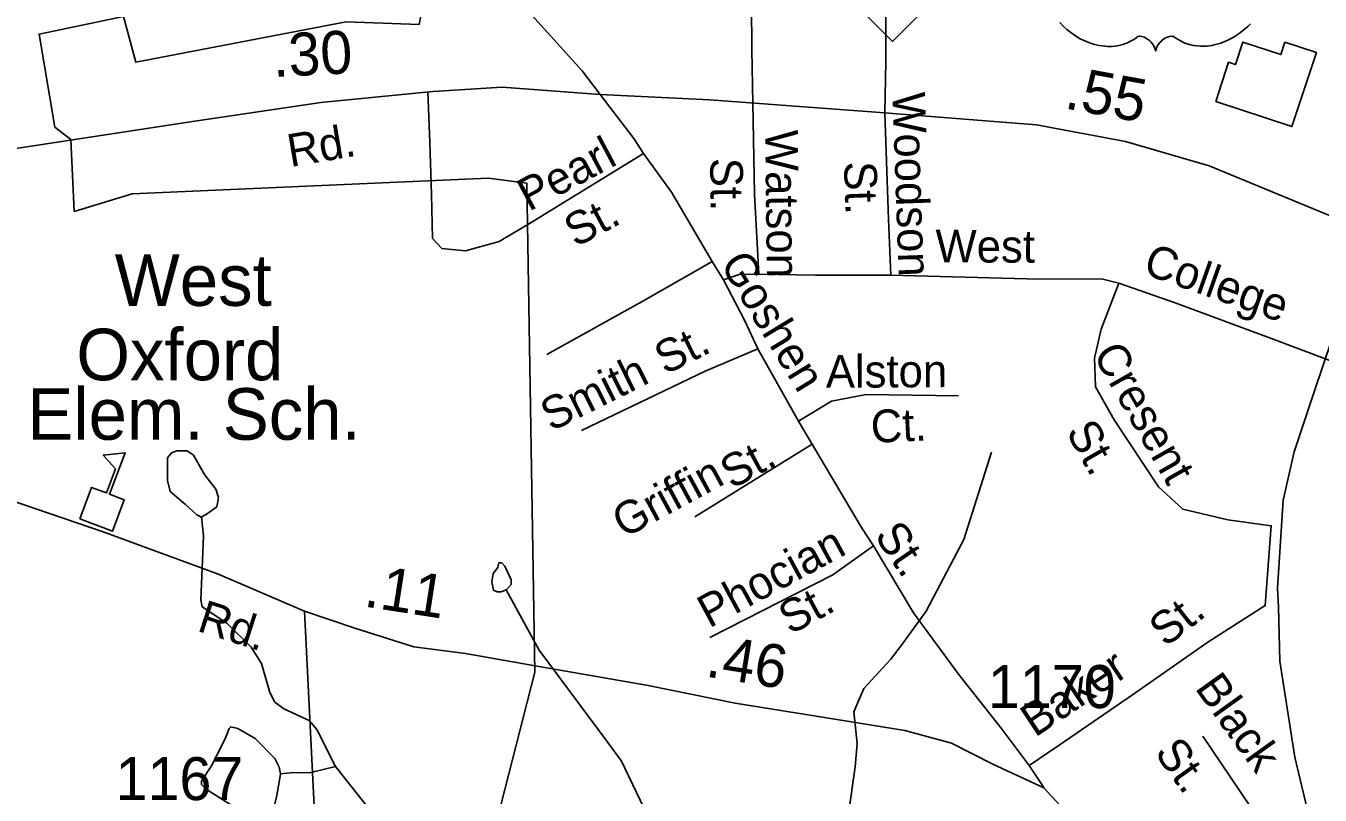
# Model space of a CAD drawing. Extents: x 2056842 to 2160602, y 826753 to 1016856.
# Drawn here: x 2114883 to 2118648, y 935073 to 937310 of the extents above; entities that cross this region are included whole.
import ezdxf

# ---------------------------------------------------------------- set-up
doc = ezdxf.new("R2010")
doc.units = 0
for name, color, linetype in [('Exist Boundary Political City Limit New', 7, 'Continuous'), ('Exist Cultural Educational Facility High CELL', 7, 'Continuous'), ('Exist Cultural Educational Facility High Label', 7, 'Continuous'), ('Exist Cultural Warehouse Building Footprint', 7, 'Continuous'), ('Exist Hydrographic Misc Water Feature', 7, 'Continuous'), ('Exist Railroad Mainline', 7, 'Continuous'), ('Exist Road Non-System Type 51', 7, 'Continuous'), ('Exist Road Non-System Type 51 Label', 7, 'Continuous'), ('Exist Road Primary NC Attributed', 7, 'Continuous'), ('Exist Road Primary NC Shield CELL', 7, 'Continuous'), ('Exist Road Primary US Attributed', 7, 'Continuous'), ('Exist Road Primary US Label', 7, 'Continuous'), ('Exist Road Primary US Mileage Hundredths English Label', 7, 'Continuous'), ('Exist Road Primary US Shield CELL', 7, 'Continuous'), ('Exist Road Secondary Mileage Hundredths English Label', 7, 'Continuous'), ('Exist Road Secondary Type 51 Attributed', 7, 'Continuous'), ('Exist Road Secondary Type 51 Label', 7, 'Continuous'), ('Exist Road Secondary Type 51 Number Label', 7, 'Continuous'), ('Map Preparation Boundary City Limit Buffer Line', 7, 'Continuous')]:
    doc.layers.add(name, color=color, linetype=linetype)

msp = doc.modelspace()

# ---------------------------------------------------------------- linework, layer by layer
at = {"layer": 'Exist Boundary Political City Limit New'}
msp.add_lwpolyline([(2116200, 934789.9), (2116363.8, 935430.1), (2116340.8, 936852.3), (2116228.5, 936867.6), (2115192.5, 936821.7), (2115024.2, 936770.6), (2115014, 936980), (2114968, 937015.8), (2114922, 937286.4), (2115167, 937337.4), (2115202.8, 937204.7), (2115815.2, 937322.1), (2116027, 937314.5), (2116108.5, 937738.3), (2115981, 937881.3), (2116129, 938003.9), (2116777.2, 937957.9), (2118489.2, 938905.2), (2118379.5, 941088.4)], dxfattribs=at)
at = {"layer": 'Exist Cultural Educational Facility High CELL'}
msp.add_lwpolyline([(2115040, 935876.2), (2115074.5, 935967.9), (2115117.6, 935951.6), (2115144.1, 936021.9), (2115108.6, 936061.2), (2115171.9, 936068.5), (2115126.6, 935948.3), (2115169.7, 935932), (2115135.2, 935840.4)], close=True, dxfattribs=at)
at = {"layer": 'Exist Cultural Warehouse Building Footprint'}
msp.add_lwpolyline([(2118344, 937089.9), (2118565.8, 937017), (2118636.6, 937232.3), (2118545.1, 937262.4), (2118533.4, 937226.6), (2118422.8, 937263), (2118401.3, 937197.7), (2118381.6, 937204.2)], close=True, dxfattribs=at)
at = {"layer": 'Exist Hydrographic Misc Water Feature'}
for points in [[(2115394.5, 935881.1), (2115380.6, 935887.5), (2115347.7, 935917.9), (2115303.3, 935955.9), (2115295.7, 935987.6), (2115295.7, 936053.5), (2115307.1, 936068.7), (2115322.3, 936073.8), (2115352.7, 936073.8), (2115370.5, 936061.1), (2115403.4, 936005.3), (2115436.3, 935962.3), (2115443.9, 935938.2), (2115438.8, 935911.6), (2115414.8, 935893.8), (2115394.5, 935881.1)], [(2117692, 936070.3), (2117611, 935816), (2117501.9, 935607.5), (2117430.4, 935509.2), (2117398.4, 935467.1), (2117320.9, 935382.8), (2117291.1, 935314.6), (2117301.6, 935222.7), (2117295.8, 935154.7), (2117276.4, 935018.6), (2117269, 934902.6), (2117267.1, 934854.6), (2117283.3, 934814.7), (2117345.9, 934703), (2117378.3, 934621.1), (2117412.9, 934473.3), (2117411.5, 934333.2), (2117405.7, 934293.3), (2117385.9, 934241.2)], [(2115394.5, 935881.1), (2115399.6, 935826.7), (2115391.9, 935640.3), (2115396.2, 935620.3), (2115468.2, 935572.6), (2115538.7, 935502.9), (2115568.7, 935455.1), (2115593.1, 935371.2), (2115607.2, 935343.2), (2115633.5, 935323.3), (2115707.5, 935289.7), (2115729.7, 935263.8), (2115784.2, 935156)], [(2116280.1, 935669.4), (2116294.7, 935685.3), (2116295.3, 935698.6), (2116276.3, 935739.1), (2116268.1, 935748), (2116259.2, 935748), (2116256.1, 935734.7), (2116242.1, 935717.6), (2116238.3, 935692.9), (2116243.4, 935668.8), (2116254.2, 935664.4), (2116265.6, 935664.4), (2116280.1, 935669.4)], [(2116280.1, 935669.4), (2116376.4, 935494.6), (2116575.7, 935225.5), (2116615.9, 935171.7), (2116680.5, 935036), (2116712.7, 934972.2), (2116895.6, 934742.9), (2117038.1, 934629.7)], [(2115623.8, 935135), (2115620, 935154), (2115607.3, 935179.3), (2115550.3, 935237.6), (2115499.6, 935266.8), (2115479.4, 935271.8), (2115474.3, 935266.8), (2115464.2, 935238.9), (2115426.2, 935162.9), (2115394.5, 935113.4), (2115394.5, 935103.3), (2115411, 935088.1), (2115494.6, 935034.9), (2115544, 934991.8), (2115561.7, 934980.4), (2115568, 934979.1), (2115579.4, 934982.9), (2115594.6, 934999.4), (2115612.4, 935066.5), (2115621.2, 935116), (2115623.8, 935135)], [(2115623.8, 935135), (2115661.8, 935138.8), (2115708.1, 935137.7), (2115784.2, 935156)], [(2115784.2, 935156), (2115924.9, 934978.7), (2116011.4, 934831.1), (2116043.6, 934791.2), (2116168.3, 934673.7), (2116272.4, 934626.3), (2116342.3, 934614.6), (2116388.5, 934598.8), (2116440.4, 934591), (2116576.5, 934597.6), (2116674.3, 934608), (2116750.4, 934606.4), (2116934.1, 934627.2), (2117038.1, 934629.7)]]:
    msp.add_lwpolyline(points, dxfattribs=at)
at = {"layer": 'Exist Railroad Mainline'}
msp.add_lwpolyline([(2118631, 934943.2), (2118574, 935182.8), (2118530.6, 935462.7), (2118526.1, 935620.6), (2118523.8, 935674.5), (2118540.5, 935930.5), (2118572.1, 936070.7), (2118629.2, 936242.9), (2118972.8, 937260.2), (2118998.6, 937324.5), (2119089.9, 937482.8), (2119209.1, 937649.4), (2119595.2, 938055), (2120076.9, 938587)], dxfattribs=at)
at = {"layer": 'Exist Road Non-System Type 51'}
for p, q in [((2116879.1, 936624.6), (2116912.7, 936571.7)), ((2117012.6, 936370.9), (2117130.2, 936160.5)), ((2117801.4, 935159.2), (2117843.9, 935094.5))]:
    msp.add_line(p, q, dxfattribs=at)
for points in [[(2117015.1, 936588.1), (2117002.3, 936820.2), (2116997.3, 937085.5), (2116995.1, 937240.2), (2116993.5, 937373)], [(2117398.9, 936584.9), (2117392.5, 936748.2), (2117382.1, 937057.3), (2117384.5, 937205.2), (2117384.5, 937365.2)], [(2116680, 936939), (2116352.6, 936737.8), (2116259.8, 936683.4), (2116162.3, 936656.2), (2116093.5, 936662.6), (2116066.4, 936691.4), (2116063.2, 936819.4), (2116058.4, 936971.4), (2116052.8, 937118.3)], [(2116553.7, 937110.9), (2116651.2, 936982.2), (2116680, 936939)], [(2116680, 936939), (2116760.8, 936826.2), (2116879.1, 936624.6)], [(2116879.1, 936624.6), (2116684.4, 936512.9), (2116398.2, 936354.5)], [(2116912.7, 936571.7), (2116957.6, 936586.5), (2117015.1, 936588.1)], [(2117015.1, 936588.1), (2117179.8, 936584.9), (2117398.9, 936584.9)], [(2117398.9, 936584.9), (2117794.7, 936574.5), (2118015.4, 936572.9), (2118061.7, 936561.7)], [(2116912.7, 936571.7), (2116974.2, 936452.5), (2117012.6, 936370.9)], [(2118061.7, 936561.7), (2118010.5, 936428.3), (2117991.4, 936343.5), (2117994.5, 936260.3), (2118048.9, 936164.3), (2118177.6, 935969.8), (2118248, 935904.2), (2118379.1, 935873.8), (2118505.5, 935856.2), (2118487.9, 935624.2), (2118320.8, 935517.8), (2118101.7, 935364.1), (2117889, 935218.5), (2117801.4, 935159.2)], [(2118061.7, 936561.7), (2118226.4, 936504.1), (2118503.1, 936401.7), (2118930.9, 936240.9)], [(2117012.6, 936370.9), (2116859.5, 936305.7), (2116499.7, 936132.9)], [(2117130.2, 936160.5), (2117226.5, 936218.5), (2117327.2, 936237.7), (2117595.9, 936234.5)], [(2117130.2, 936160.5), (2117313.3, 935850.8), (2117348.4, 935798)], [(2116829.2, 935881.7), (2117170, 936093)], [(2117348.4, 935798), (2117230.5, 935713.6), (2116872.3, 935531.2)], [(2117348.4, 935798), (2117465.2, 935602.8), (2117595.5, 935424.4), (2117720.2, 935267.6), (2117801.4, 935159.2)], [(2118306.6, 935244.5), (2118527.3, 934917)]]:
    msp.add_lwpolyline(points, dxfattribs=at)
at = {"layer": 'Exist Road Primary NC Attributed'}
msp.add_lwpolyline([(2116553.7, 937110.9), (2116501, 937179.3), (2116299.6, 937403.3), (2116069.5, 937689.2), (2115711.7, 938126.9), (2115467.5, 938433.5), (2115336.4, 938599.9), (2115234.8, 938759.1)], dxfattribs=at)
at = {"layer": 'Exist Road Primary NC Shield CELL'}
msp.add_lwpolyline([(2117070.5, 937597.9), (2117403.5, 937930.9), (2117736.5, 937597.9), (2117403.5, 937264.9)], close=True, dxfattribs=at)
at = {"layer": 'Exist Road Primary US Attributed'}
for points in [[(2113133.8, 936662.5), (2113379.5, 936704.4), (2113884.8, 936794), (2114581.1, 936911.8), (2115355, 937030.3), (2115741.1, 937087.2), (2116067.3, 937119.2), (2116268.8, 937132), (2116553.7, 937110.9)], [(2116553.7, 937110.9), (2116872.5, 937094.6), (2117355.4, 937059.4), (2117822.7, 937021.8), (2118081.7, 936973.8), (2118324.8, 936903.4), (2118691, 936751.4), (2118802.7, 936703.1), (2119339.4, 936488.1)]]:
    msp.add_lwpolyline(points, dxfattribs=at)
at = {"layer": 'Exist Road Primary US Shield CELL'}
msp.add_lwpolyline([(2118444.7, 937316), (2118437.1, 937308.3), (2118427, 937299.4), (2118421, 937294.4), (2118412.3, 937287.8), (2118400.5, 937279.9), (2118388.8, 937273.2), (2118378.8, 937268.1), (2118370, 937264.3), (2118358.6, 937259.9), (2118339.6, 937254.7), (2118332.7, 937253.3), (2118324.5, 937252), (2118316.8, 937251.3), (2118309.4, 937250.8), (2118299.4, 937250.8), (2118289.4, 937251.6), (2118280, 937252.9), (2118270.2, 937255), (2118260, 937258), (2118250.6, 937261.7), (2118241.2, 937266.3), (2118225.3, 937276.4), (2118220.7, 937278.8), (2118218.1, 937279.5), (2118212, 937279.8), (2118206.2, 937278.6), (2118200.3, 937276.2), (2118196.7, 937274.3), (2118192, 937271.2), (2118188.3, 937268.3), (2118183.9, 937264.1), (2118180.9, 937260.6), (2118178.6, 937257.9), (2118174.1, 937250.8), (2118172.5, 937247.5), (2118170.8, 937243.1), (2118169.4, 937236.8), (2118167.3, 937244.8), (2118165, 937250.1), (2118162.2, 937254.7), (2118159.4, 937258.7), (2118154.9, 937263.9), (2118150.9, 937267.8), (2118146, 937271.7), (2118140.9, 937274.8), (2118136.7, 937277), (2118132.9, 937278.4), (2118128.3, 937279.5), (2118124.5, 937279.8), (2118121.4, 937279.8), (2118117.1, 937278.8), (2118111.3, 937274.6), (2118105.8, 937270.8), (2118099.8, 937267.1), (2118092.6, 937263.3), (2118087.4, 937260.8), (2118081.2, 937258.4), (2118073.9, 937256), (2118066, 937253.9), (2118057.9, 937252.3), (2118050.7, 937251.2), (2118043, 937250.5), (2118036.1, 937250.3), (2118028.9, 937250.4), (2118022.2, 937250.9), (2118014.3, 937251.6), (2118004.6, 937253), (2117996.6, 937254.8), (2117988.1, 937257.1), (2117979.3, 937259.9), (2117970, 937263.4), (2117958.3, 937268.5), (2117950.2, 937272.7), (2117937.3, 937280.1), (2117922.3, 937290.5), (2117910.9, 937299.7), (2117902.6, 937307.2), (2117890.4, 937319.7)], dxfattribs=at)
at = {"layer": 'Exist Road Secondary Type 51 Attributed'}
for points in [[(2113006.7, 936173.1), (2113277, 936118.7), (2113558.4, 936093.1), (2113907, 936086.7), (2114153.3, 936077.1), (2114434.7, 936061.1), (2114633, 936000.3), (2115108.1, 935838.2), (2115440.8, 935716.6), (2115693.4, 935607.8)], [(2115693.4, 935607.8), (2115840.5, 935558), (2116011.6, 935503.6), (2116161.9, 935484.4), (2116365, 935449.2), (2116693.6, 935391.8), (2116946.3, 935340.6), (2117176.5, 935303.8), (2117439.6, 935260.8), (2117575.5, 935224), (2117695.4, 935163.2), (2117844.1, 935094.4), (2118089.9, 934827.8), (2118257.8, 934659.8), (2118428.6, 934454.7)], [(2115693.4, 935607.8), (2115720.6, 935060.1), (2115755.5, 934408.8), (2115761.9, 934175.1), (2115774.7, 933960.7), (2115765.1, 933549.5), (2115777.9, 933319), (2115825.8, 933143), (2115961.3, 932914.7)]]:
    msp.add_lwpolyline(points, dxfattribs=at)
at = {"layer": 'Map Preparation Boundary City Limit Buffer Line'}
msp.add_lwpolyline([(2116200, 934789.9), (2116363.8, 935430.1), (2116340.8, 936852.3), (2116228.5, 936867.6), (2115192.5, 936821.7), (2115024.2, 936770.6), (2115014, 936980), (2114968, 937015.8), (2114922, 937286.4), (2115167, 937337.4), (2115202.8, 937204.7), (2115815.2, 937322.1), (2116027, 937314.5), (2116108.5, 937738.3), (2115981, 937881.3), (2116129, 938003.9), (2116777.2, 937957.9), (2118489.2, 938905.2), (2118379.5, 941088.4)], dxfattribs=at)

# ---------------------------------------------------------------- texts
at = {"layer": 'Exist Cultural Educational Facility High Label'}
for s, p in [('West', (2115141.8, 936495.7)), ('Oxford', (2115030.3, 936279.3)), ('Elem. Sch.', (2114887.6, 936106.3))]:
    msp.add_text(s, height=150, dxfattribs=at).set_placement(p)
at = {"layer": 'Exist Road Non-System Type 51 Label'}
for s, rotation, p in [('W.            Watson', 270.6956, (2117026.5, 937585.8)), ('Woodson', 271.9663, (2117403.6, 937115.8)), ('Pearl', 28.0597, (2116346.3, 936769.1)), ('St.', 270.6956, (2116873.4, 936925.9)), ('St.', 271.9663, (2117262.5, 936914.6)), ('St.', 28.0597, (2116482.2, 936664.5)), ('West', 359.8625, (2117528.8, 936622.1)), ('College', 340.5355, (2118128.7, 936590.2)), ('Goshen', 301.355, (2116900.4, 936617.9)), ('St.', 26.4605, (2116742.5, 936294)), ('Cresent', 299.6961, (2117985, 936355.4)), ('Smith', 26.4605, (2116411.1, 936129)), ('Alston', 0.3151, (2117210.1, 936257.4)), ('Ct.', 2.6251, (2117342.8, 936097.1)), ('St.', 299.6961, (2117906.7, 936129.3)), ('St.', 28.4251, (2116936.5, 935961.3)), ('Griffin', 28.4251, (2116622.6, 935818.3)), ('Phocian', 28.4251, (2116870.7, 935557)), ('St.', 304.5522, (2117348.9, 935826.9)), ('St.', 28.4251, (2117106.4, 935537.8)), ('St.', 38.0074, (2118198.1, 935501)), ('Baker', 33.7232, (2117818.5, 935239.4)), ('Black', 305.6636, (2118281.4, 935384)), ('St.', 305.6636, (2118163.6, 935196.1))]:
    msp.add_text(s, height=95, rotation=rotation, dxfattribs=at).set_placement(p)
at = {"layer": 'Exist Road Primary US Label'}
msp.add_text('Rd.', height=95, rotation=9.7378, dxfattribs=at).set_placement((2115652.7, 936899.3))
at = {"layer": 'Exist Road Primary US Mileage Hundredths English Label'}
for s, rotation, p in [('.30', 2.8283, (2115603.4, 937161.2)), ('.55', 349.5015, (2117900.9, 937070.9))]:
    msp.add_text(s, height=125, rotation=rotation, dxfattribs=at).set_placement(p)
at = {"layer": 'Exist Road Secondary Mileage Hundredths English Label'}
for s, rotation, p in [('.11', 351.0969, (2115863.6, 935621.9)), ('.46', 350.8138, (2116857.2, 935418.2))]:
    msp.add_text(s, height=125, rotation=rotation, dxfattribs=at).set_placement(p)
at = {"layer": 'Exist Road Secondary Type 51 Label'}
msp.add_text('Rd.', height=95, rotation=342.1785, dxfattribs=at).set_placement((2115378.2, 935551.2))
at = {"layer": 'Exist Road Secondary Type 51 Number Label'}
for s, p in [('1170', (2117681.3, 935325.9)), ('1167', (2115144.2, 935058.2))]:
    msp.add_text(s, height=125, dxfattribs=at).set_placement(p)

doc.saveas('drawing.dxf')
